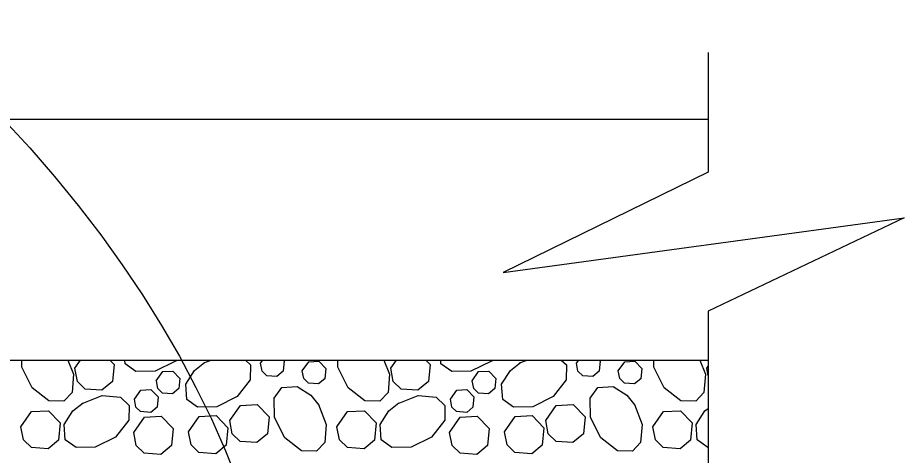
# Model space of a CAD drawing. Extents: x 636530 to 644067, y 294168 to 299122.
# Drawn here: x 638667.59 to 638690.03, y 298004.53 to 298015.6 of the extents above; entities that cross this region are included whole.
import ezdxf

# ---------------------------------------------------------------- set-up
doc = ezdxf.new("R2010")
doc.units = 0
doc.layers.add('1', color=7, linetype='Continuous')

msp = doc.modelspace()

# ---------------------------------------------------------------- linework, layer by layer
at = {"layer": '1'}
for p, q in [((638685.064, 298014.722), (638685.064, 298011.696)), ((638619.166, 298013.038), (638685.064, 298013.038)), ((638685.064, 298008.177), (638685.064, 297996.361)), ((638661.762, 298006.942), (638685.064, 298006.942))]:
    msp.add_line(p, q, dxfattribs=at)
for points in [[(638685.064, 298011.696), (638679.878, 298009.158), (638690.027, 298010.538), (638685.064, 298008.177)], [(638668.865, 298006.942), (638669.008, 298006.583), (638668.968, 298006.121), (638668.759, 298005.902), (638668.384, 298005.909), (638667.958, 298006.242), (638667.7, 298006.757), (638667.697, 298006.942)], [(638669.037, 298006.732), (638669.184, 298006.942)], [(638669.925, 298006.942), (638670.034, 298006.83), (638669.99, 298006.396), (638669.725, 298006.176), (638669.301, 298006.206), (638669.102, 298006.4), (638669.037, 298006.732)], [(638671.603, 298006.942), (638671.583, 298006.916), (638671.068, 298006.658), (638670.582, 298006.65), (638670.309, 298006.844), (638670.302, 298006.942)], [(638673.354, 298006.942), (638673.484, 298006.818), (638673.477, 298006.443), (638673.144, 298006.017), (638672.628, 298005.76), (638672.143, 298005.751), (638671.87, 298005.945), (638671.844, 298006.332), (638672.065, 298006.678), (638672.319, 298006.881)], [(638672.299, 298006.868), (638672.487, 298006.942)], [(638673.736, 298006.86), (638673.794, 298006.942)], [(638674.311, 298006.942), (638674.334, 298006.918), (638674.308, 298006.658), (638674.149, 298006.526), (638673.894, 298006.544), (638673.775, 298006.66), (638673.736, 298006.86)], [(638674.795, 298006.671), (638674.956, 298006.9), (638675.214, 298006.915), (638675.393, 298006.729), (638675.367, 298006.469), (638675.208, 298006.337), (638674.954, 298006.355), (638674.834, 298006.471), (638674.795, 298006.671)], [(638676.861, 298006.942), (638677.003, 298006.583), (638676.963, 298006.121), (638676.754, 298005.902), (638676.379, 298005.909), (638675.953, 298006.242), (638675.696, 298006.757), (638675.692, 298006.942)], [(638677.032, 298006.732), (638677.18, 298006.942)], [(638677.921, 298006.942), (638678.029, 298006.83), (638677.986, 298006.396), (638677.721, 298006.176), (638677.297, 298006.206), (638677.097, 298006.4), (638677.032, 298006.732)], [(638679.599, 298006.942), (638679.578, 298006.916), (638679.063, 298006.658), (638678.578, 298006.65), (638678.304, 298006.844), (638678.298, 298006.942)], [(638681.349, 298006.942), (638681.479, 298006.818), (638681.472, 298006.443), (638681.139, 298006.017), (638680.624, 298005.76), (638680.138, 298005.751), (638679.865, 298005.945), (638679.839, 298006.332), (638680.061, 298006.678), (638680.315, 298006.881)], [(638680.294, 298006.868), (638680.482, 298006.942)], [(638681.731, 298006.86), (638681.789, 298006.942)], [(638682.306, 298006.942), (638682.329, 298006.918), (638682.303, 298006.658), (638682.144, 298006.526), (638681.89, 298006.544), (638681.77, 298006.66), (638681.731, 298006.86)], [(638682.79, 298006.671), (638682.952, 298006.9), (638683.209, 298006.915), (638683.389, 298006.729), (638683.363, 298006.469), (638683.204, 298006.337), (638682.949, 298006.355), (638682.829, 298006.471), (638682.791, 298006.671)], [(638684.856, 298006.942), (638684.999, 298006.583), (638684.959, 298006.121), (638684.75, 298005.902), (638684.375, 298005.909), (638683.949, 298006.242), (638683.691, 298006.757), (638683.688, 298006.942)], [(638671.1, 298006.419), (638671.262, 298006.648), (638671.519, 298006.663), (638671.698, 298006.477), (638671.673, 298006.217), (638671.513, 298006.085), (638671.259, 298006.103), (638671.139, 298006.219), (638671.101, 298006.419)], [(638679.096, 298006.419), (638679.257, 298006.648), (638679.515, 298006.663), (638679.694, 298006.477), (638679.668, 298006.217), (638679.509, 298006.085), (638679.254, 298006.103), (638679.135, 298006.219), (638679.096, 298006.419)], [(638685.028, 298006.732), (638685.064, 298006.784)], [(638685.064, 298006.548), (638685.028, 298006.732)], [(638675.201, 298005.817), (638675.401, 298005.314), (638675.361, 298004.852), (638675.152, 298004.633), (638674.777, 298004.64), (638674.351, 298004.973), (638674.094, 298005.488), (638674.085, 298005.974), (638674.279, 298006.247), (638674.666, 298006.273), (638675.012, 298006.051), (638675.214, 298005.797)], [(638683.197, 298005.817), (638683.396, 298005.314), (638683.356, 298004.852), (638683.148, 298004.633), (638682.773, 298004.64), (638682.346, 298004.973), (638682.089, 298005.488), (638682.08, 298005.974), (638682.275, 298006.247), (638682.661, 298006.273), (638683.007, 298006.051), (638683.21, 298005.797)], [(638669.225, 298005.843), (638669.728, 298006.042), (638670.19, 298006.002), (638670.41, 298005.794), (638670.403, 298005.419), (638670.069, 298004.993), (638669.554, 298004.735), (638669.069, 298004.726), (638668.795, 298004.921), (638668.769, 298005.307), (638668.991, 298005.653), (638669.245, 298005.856)], [(638670.546, 298005.952), (638670.707, 298006.182), (638670.965, 298006.196), (638671.144, 298006.011), (638671.118, 298005.75), (638670.959, 298005.618), (638670.704, 298005.636), (638670.585, 298005.752), (638670.546, 298005.952)], [(638677.22, 298005.843), (638677.723, 298006.042), (638678.185, 298006.002), (638678.405, 298005.794), (638678.398, 298005.419), (638678.065, 298004.993), (638677.55, 298004.735), (638677.064, 298004.726), (638676.791, 298004.921), (638676.765, 298005.307), (638676.987, 298005.653), (638677.241, 298005.856)], [(638678.541, 298005.952), (638678.702, 298006.182), (638678.96, 298006.196), (638679.139, 298006.011), (638679.113, 298005.75), (638678.954, 298005.618), (638678.7, 298005.636), (638678.58, 298005.752), (638678.541, 298005.952)], [(638672.958, 298005.408), (638673.227, 298005.79), (638673.656, 298005.815), (638673.955, 298005.505), (638673.912, 298005.072), (638673.646, 298004.851), (638673.222, 298004.882), (638673.023, 298005.075), (638672.958, 298005.408)], [(638680.953, 298005.408), (638681.222, 298005.79), (638681.652, 298005.815), (638681.95, 298005.505), (638681.907, 298005.072), (638681.642, 298004.851), (638681.218, 298004.882), (638681.018, 298005.075), (638680.954, 298005.408)], [(638667.674, 298005.253), (638667.943, 298005.636), (638668.372, 298005.66), (638668.671, 298005.351), (638668.628, 298004.917), (638668.362, 298004.697), (638667.938, 298004.727), (638667.739, 298004.921), (638667.674, 298005.253)], [(638675.669, 298005.253), (638675.938, 298005.636), (638676.368, 298005.66), (638676.666, 298005.351), (638676.623, 298004.917), (638676.358, 298004.697), (638675.934, 298004.727), (638675.734, 298004.921), (638675.67, 298005.253)], [(638683.665, 298005.253), (638683.934, 298005.636), (638684.363, 298005.66), (638684.662, 298005.351), (638684.618, 298004.917), (638684.353, 298004.697), (638683.929, 298004.727), (638683.73, 298004.921), (638683.665, 298005.253)], [(638685.064, 298004.726), (638685.059, 298004.726), (638684.786, 298004.921), (638684.76, 298005.307), (638684.982, 298005.653), (638685.064, 298005.718)], [(638670.528, 298005.111), (638670.797, 298005.494), (638671.226, 298005.518), (638671.524, 298005.209), (638671.481, 298004.775), (638671.216, 298004.555), (638670.792, 298004.585), (638670.593, 298004.779), (638670.528, 298005.111)], [(638671.915, 298005.127), (638672.184, 298005.51), (638672.613, 298005.534), (638672.912, 298005.225), (638672.869, 298004.791), (638672.603, 298004.57), (638672.179, 298004.601), (638671.98, 298004.795), (638671.915, 298005.127)], [(638678.523, 298005.111), (638678.792, 298005.494), (638679.221, 298005.518), (638679.52, 298005.209), (638679.477, 298004.775), (638679.211, 298004.555), (638678.787, 298004.585), (638678.588, 298004.779), (638678.523, 298005.111)], [(638679.91, 298005.127), (638680.179, 298005.51), (638680.609, 298005.534), (638680.907, 298005.225), (638680.864, 298004.791), (638680.599, 298004.57), (638680.175, 298004.601), (638679.975, 298004.795), (638679.911, 298005.127)]]:
    msp.add_lwpolyline(points, dxfattribs=at)
msp.add_ellipse((638619.083, 297996.196), major_axis=(-55.517, 0), ratio=0.608854, dxfattribs=at)

doc.saveas('drawing.dxf')
